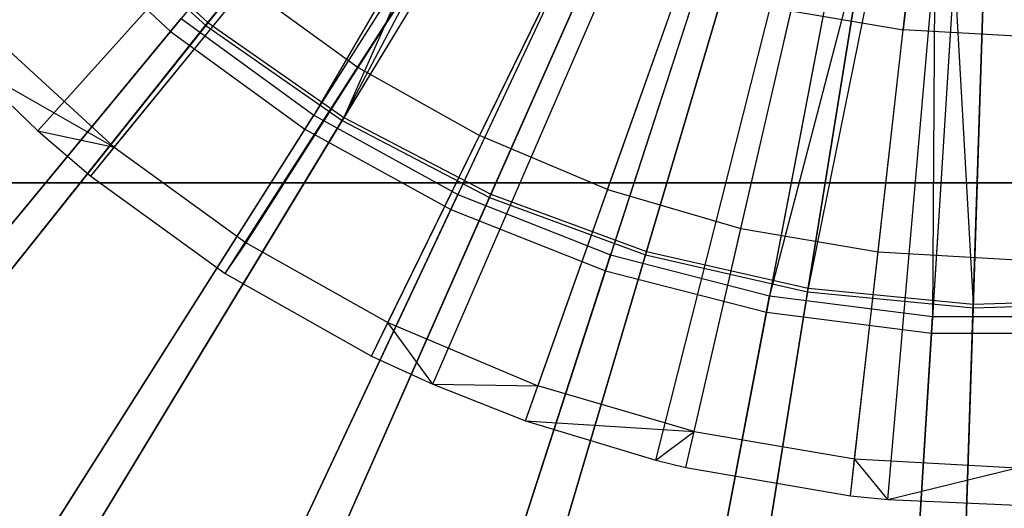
# Model space of a CAD drawing. Extents: x 0.2 to 40.1, y -6.7 to 6.7.
# Tile 348 of 516: x 29.035 to 29.631, y -4.331 to -4.035. Entities that reach past the tile are written whole.
import ezdxf

# ---------------------------------------------------------------- set-up
doc = ezdxf.new("R2010")
doc.units = 0
doc.header["$MEASUREMENT"] = 0
doc.layers.get('0').update_dxf_attribs({"color": 13, "linetype": 'CONTINUOUS'})

# ---------------------------------------------------------------- blocks, each defined once
blk = doc.blocks.new('SNOWBALL_XIV_PM3_STL')
at = {"color": 0}
for p, q in [((29.04558, -4.10245, 19.97075), (29.51756, -3.57648, 20.18729)), ((29.04558, -4.10245, 19.97075), (29.51756, -3.57648, 20.18729)), ((29.07762, -4.12986, 19.97075), (29.52404, -3.58202, 20.18729)), ((29.07762, -4.12986, 19.97075), (29.52404, -3.58202, 20.18729)), ((29.15901, -4.18882, 19.97075), (29.54061, -3.59401, 20.18729)), ((29.15901, -4.18882, 19.97075), (29.54061, -3.59401, 20.18729)), ((29.2477, -4.23875, 19.97075), (29.55844, -3.60404, 20.18729)), ((29.2477, -4.23875, 19.97075), (29.55844, -3.60404, 20.18729)), ((29.28481, -4.25587, 19.97075), (29.56594, -3.6075, 20.18729)), ((29.28481, -4.25587, 19.97075), (29.56594, -3.6075, 20.18729)), ((29.34093, -4.27797, 19.97075), (29.57729, -3.61197, 20.18729)), ((29.34093, -4.27797, 19.97075), (29.57729, -3.61197, 20.18729)), ((29.41974, -4.30187, 19.97075), (29.59323, -3.61681, 20.18729)), ((29.41974, -4.30187, 19.97075), (29.59323, -3.61681, 20.18729)), ((29.43803, -4.3063, 19.97075), (29.59693, -3.6177, 20.18729)), ((29.43803, -4.3063, 19.97075), (29.59693, -3.6177, 20.18729)), ((29.53772, -4.32338, 19.97075), (29.61708, -3.62115, 20.18729)), ((29.53772, -4.32338, 19.97075), (29.61708, -3.62115, 20.18729)), ((29.56031, -4.32564, 19.97075), (29.62165, -3.62161, 20.18729)), ((29.56031, -4.32564, 19.97075), (29.62165, -3.62161, 20.18729)), ((29.1486, -4.03686, 19.94931), (29.39195, -3.73171, 20.0164)), ((29.1486, -4.03686, 19.94931), (29.39195, -3.73171, 20.0164)), ((29.39195, -3.73171, 20.0164), (29.23096, -4.09431, 19.94931)), ((29.39195, -3.73171, 20.0164), (29.23096, -4.09431, 19.94931)), ((29.37991, -3.73519, 13.78233), (29.12582, -4.04232, 13.84734)), ((29.37991, -3.73519, 13.78233), (29.12582, -4.04232, 13.84734)), ((29.39052, -3.7335, 13.82551), (29.14721, -4.03861, 13.89288)), ((29.39052, -3.7335, 13.82551), (29.14721, -4.03861, 13.89288)), ((29.41375, -3.7479, 20.05577), (29.21273, -4.09303, 19.99207)), ((29.41375, -3.7479, 20.05577), (29.21273, -4.09303, 19.99207)), ((29.23096, -4.09431, 19.94931), (29.41375, -3.7479, 20.0164)), ((29.23096, -4.09431, 19.94931), (29.41375, -3.7479, 20.0164)), ((29.42643, -3.75629, 20.05577), (29.21273, -4.09303, 19.99207)), ((29.42643, -3.75629, 20.05577), (29.21273, -4.09303, 19.99207)), ((29.4321, -3.76251, 13.82551), (29.2298, -4.09622, 13.89288)), ((29.4321, -3.76251, 13.82551), (29.2298, -4.09622, 13.89288)), ((29.43329, -3.76055, 20.0164), (29.23096, -4.09431, 19.94931)), ((29.43329, -3.76055, 20.0164), (29.23096, -4.09431, 19.94931)), ((29.42092, -3.76499, 13.78233), (29.20733, -4.10154, 13.84734)), ((29.42092, -3.76499, 13.78233), (29.20733, -4.10154, 13.84734)), ((29.46972, -3.78009, 20.05577), (29.29991, -4.14095, 19.99207)), ((29.46972, -3.78009, 20.05577), (29.29991, -4.14095, 19.99207)), ((29.47705, -3.78596, 13.82551), (29.31909, -4.1428, 13.89288)), ((29.47705, -3.78596, 13.82551), (29.31909, -4.1428, 13.89288)), ((29.31999, -4.14075, 19.94931), (29.47798, -3.78386, 20.0164)), ((29.31999, -4.14075, 19.94931), (29.47798, -3.78386, 20.0164)), ((29.46534, -3.78941, 13.78233), (29.29562, -4.15008, 13.84734)), ((29.46534, -3.78941, 13.78233), (29.29562, -4.15008, 13.84734)), ((29.51565, -3.79828, 20.05577), (29.39241, -4.17758, 19.99207)), ((29.51565, -3.79828, 20.05577), (29.39241, -4.17758, 19.99207)), ((29.52463, -3.80346, 13.82551), (29.41359, -4.17758, 13.89288)), ((29.52463, -3.80346, 13.82551), (29.41359, -4.17758, 13.89288)), ((29.41423, -4.17544, 19.94931), (29.52528, -3.80127, 20.0164)), ((29.41423, -4.17544, 19.94931), (29.52528, -3.80127, 20.0164)), ((29.51247, -3.80807, 13.78233), (29.38929, -4.18717, 13.84734)), ((29.51247, -3.80807, 13.78233), (29.38929, -4.18717, 13.84734)), ((29.5635, -3.81056, 20.05577), (29.48876, -4.20232, 19.99207)), ((29.5635, -3.81056, 20.05577), (29.48876, -4.20232, 19.99207)), ((29.58979, -3.81466, 20.05577), (29.48876, -4.20232, 19.99207)), ((29.58979, -3.81466, 20.05577), (29.48876, -4.20232, 19.99207)), ((29.57406, -3.81475, 13.82551), (29.51177, -4.19999, 13.89288)), ((29.57406, -3.81475, 13.82551), (29.51177, -4.19999, 13.89288)), ((29.51213, -4.19778, 19.94931), (29.57442, -3.81249, 20.0164)), ((29.51213, -4.19778, 19.94931), (29.57442, -3.81249, 20.0164)), ((29.58979, -3.81466, 20.0164), (29.51213, -4.19778, 19.94931)), ((29.58979, -3.81466, 20.0164), (29.51213, -4.19778, 19.94931)), ((29.58979, -3.81466, 20.05577), (29.58746, -4.21479, 19.99207)), ((29.58979, -3.81466, 20.05577), (29.58746, -4.21479, 19.99207)), ((29.58979, -3.81466, 20.0164), (29.61209, -4.20742, 19.94931)), ((29.58979, -3.81466, 20.0164), (29.61209, -4.20742, 19.94931)), ((29.56157, -3.82067, 13.78233), (29.48687, -4.21222, 13.84734)), ((29.56157, -3.82067, 13.78233), (29.48687, -4.21222, 13.84734)), ((29.6125, -3.81675, 20.05577), (29.58746, -4.21479, 19.99207)), ((29.6125, -3.81675, 20.05577), (29.58746, -4.21479, 19.99207)), ((29.62452, -3.81961, 13.82551), (29.61201, -4.20966, 13.89288)), ((29.62452, -3.81961, 13.82551), (29.61201, -4.20966, 13.89288)), ((29.61209, -4.20742, 19.94931), (29.6246, -3.81733, 20.0164)), ((29.61209, -4.20742, 19.94931), (29.6246, -3.81733, 20.0164)), ((29.61186, -3.82703, 13.78233), (29.58683, -4.22485, 13.84734)), ((29.61186, -3.82703, 13.78233), (29.58683, -4.22485, 13.84734)), ((29.5851, -3.90417, 20.12662), (29.56959, -4.04136, 20.08478)), ((29.5851, -3.90417, 20.12662), (29.56959, -4.04136, 20.08478)), ((29.23964, -4.06409, 20.03531), (29.31259, -3.95015, 20.08478)), ((29.23964, -4.06409, 20.03531), (29.31259, -3.95015, 20.08478)), ((29.07266, -3.9709, 13.89288), (29.14721, -4.03861, 13.89288)), ((29.07266, -3.9709, 13.89288), (29.14721, -4.03861, 13.89288)), ((29.07427, -3.96935, 19.94931), (29.1486, -4.03686, 19.94931)), ((29.07427, -3.96935, 19.94931), (29.1486, -4.03686, 19.94931)), ((29.05238, -3.97336, 13.84734), (29.12582, -4.04232, 13.84734)), ((29.05238, -3.97336, 13.84734), (29.12582, -4.04232, 13.84734)), ((29.3725, -3.98385, 20.08478), (29.31301, -4.10536, 20.03531)), ((29.3725, -3.98385, 20.08478), (29.31301, -4.10536, 20.03531)), ((29.39061, -4.138, 20.03531), (29.43586, -4.0105, 20.08478)), ((29.39061, -4.138, 20.03531), (29.43586, -4.0105, 20.08478)), ((29.09183, -4.11243, 19.98124), (29.17145, -4.01472, 20.03531)), ((29.09183, -4.11243, 19.98124), (29.17145, -4.01472, 20.03531)), ((29.17145, -4.01472, 20.03531), (29.23964, -4.06409, 20.03531)), ((29.17145, -4.01472, 20.03531), (29.23964, -4.06409, 20.03531)), ((29.47142, -4.16158, 20.03531), (29.50184, -4.02975, 20.08478)), ((29.47142, -4.16158, 20.03531), (29.50184, -4.02975, 20.08478)), ((29.50184, -4.02975, 20.08478), (29.56959, -4.04136, 20.08478)), ((29.50184, -4.02975, 20.08478), (29.56959, -4.04136, 20.08478)), ((28.88532, -4.33305, 19.87789), (29.13225, -4.03455, 19.99207)), ((28.88532, -4.33305, 19.87789), (29.13225, -4.03455, 19.99207)), ((28.91254, -4.33288, 19.83322), (29.1486, -4.03686, 19.94931)), ((28.91254, -4.33288, 19.83322), (29.1486, -4.03686, 19.94931)), ((29.13225, -4.03455, 19.99207), (29.21273, -4.09303, 19.99207)), ((29.13225, -4.03455, 19.99207), (29.21273, -4.09303, 19.99207)), ((29.1486, -4.03686, 19.94931), (29.23096, -4.09431, 19.94931)), ((29.1486, -4.03686, 19.94931), (29.23096, -4.09431, 19.94931)), ((29.12582, -4.04232, 13.84734), (28.87913, -4.34053, 13.96279)), ((29.12582, -4.04232, 13.84734), (28.87913, -4.34053, 13.96279)), ((29.14721, -4.03861, 13.89288), (28.91119, -4.33456, 14.00925)), ((29.14721, -4.03861, 13.89288), (28.91119, -4.33456, 14.00925)), ((29.12582, -4.04232, 13.84734), (29.20733, -4.10154, 13.84734)), ((29.12582, -4.04232, 13.84734), (29.20733, -4.10154, 13.84734)), ((29.14721, -4.03861, 13.89288), (29.2298, -4.09622, 13.89288)), ((29.14721, -4.03861, 13.89288), (29.2298, -4.09622, 13.89288)), ((29.5544, -4.17579, 20.03531), (29.56959, -4.04136, 20.08478)), ((29.5544, -4.17579, 20.03531), (29.56959, -4.04136, 20.08478)), ((29.63822, -4.04517, 20.08478), (29.56959, -4.04136, 20.08478)), ((29.63822, -4.04517, 20.08478), (29.56959, -4.04136, 20.08478)), ((29.01909, -4.0459, 19.98124), (29.09183, -4.11243, 19.98124)), ((29.01909, -4.0459, 19.98124), (29.09183, -4.11243, 19.98124)), ((29.00299, -4.06159, 19.97075), (29.09183, -4.11243, 19.98124)), ((29.00299, -4.06159, 19.97075), (29.09183, -4.11243, 19.98124)), ((29.00299, -4.06159, 19.97075), (29.04558, -4.10245, 19.97075)), ((29.00299, -4.06159, 19.97075), (29.04558, -4.10245, 19.97075)), ((29.17167, -4.17024, 19.98124), (29.23964, -4.06409, 20.03531)), ((29.17167, -4.17024, 19.98124), (29.23964, -4.06409, 20.03531)), ((29.23964, -4.06409, 20.03531), (29.31301, -4.10536, 20.03531)), ((29.23964, -4.06409, 20.03531), (29.31301, -4.10536, 20.03531)), ((29.00516, -4.42012, 19.87789), (29.21273, -4.09303, 19.99207)), ((29.00516, -4.42012, 19.87789), (29.21273, -4.09303, 19.99207)), ((29.2298, -4.09622, 13.89288), (29.03357, -4.41993, 14.00925)), ((29.2298, -4.09622, 13.89288), (29.03357, -4.41993, 14.00925)), ((29.03469, -4.41808, 19.83322), (29.23096, -4.09431, 19.94931)), ((29.03469, -4.41808, 19.83322), (29.23096, -4.09431, 19.94931)), ((29.21273, -4.09303, 19.99207), (29.29991, -4.14095, 19.99207)), ((29.21273, -4.09303, 19.99207), (29.29991, -4.14095, 19.99207)), ((29.2298, -4.09622, 13.89288), (29.31909, -4.1428, 13.89288)), ((29.2298, -4.09622, 13.89288), (29.31909, -4.1428, 13.89288)), ((29.23096, -4.09431, 19.94931), (29.31999, -4.14075, 19.94931)), ((29.23096, -4.09431, 19.94931), (29.31999, -4.14075, 19.94931)), ((29.20733, -4.10154, 13.84734), (28.99995, -4.42832, 13.96279)), ((29.20733, -4.10154, 13.84734), (28.99995, -4.42832, 13.96279)), ((29.04558, -4.10245, 19.97075), (29.09183, -4.11243, 19.98124)), ((29.04558, -4.10245, 19.97075), (29.07762, -4.12986, 19.97075)), ((29.04558, -4.10245, 19.97075), (29.09183, -4.11243, 19.98124)), ((29.04558, -4.10245, 19.97075), (29.07762, -4.12986, 19.97075)), ((29.20733, -4.10154, 13.84734), (29.29562, -4.15008, 13.84734)), ((29.20733, -4.10154, 13.84734), (29.29562, -4.15008, 13.84734)), ((29.25759, -4.21856, 19.98124), (29.31301, -4.10536, 20.03531)), ((29.25759, -4.21856, 19.98124), (29.31301, -4.10536, 20.03531)), ((29.39061, -4.138, 20.03531), (29.31301, -4.10536, 20.03531)), ((29.39061, -4.138, 20.03531), (29.31301, -4.10536, 20.03531)), ((29.07762, -4.12986, 19.97075), (29.09183, -4.11243, 19.98124)), ((29.07762, -4.12986, 19.97075), (29.09183, -4.11243, 19.98124)), ((29.09183, -4.11243, 19.98124), (29.17167, -4.17024, 19.98124)), ((29.09183, -4.11243, 19.98124), (29.17167, -4.17024, 19.98124)), ((29.07762, -4.12986, 19.97075), (29.15901, -4.18882, 19.97075)), ((29.07762, -4.12986, 19.97075), (29.15901, -4.18882, 19.97075)), ((0.8489, -4.13386, 50.87138), (39.43158, -4.13386, 50.87138)), ((39.43158, -4.13386, 50.91075), (0.8489, -4.13386, 50.91075)), ((0.8489, -4.13386, 50.87138), (39.43158, -4.13386, 50.87138)), ((39.43158, -4.13386, 50.91075), (0.8489, -4.13386, 50.91075)), ((29.39061, -4.138, 20.03531), (29.34845, -4.25678, 19.98124)), ((29.39061, -4.138, 20.03531), (29.34845, -4.25678, 19.98124)), ((29.39061, -4.138, 20.03531), (29.47142, -4.16158, 20.03531)), ((29.39061, -4.138, 20.03531), (29.47142, -4.16158, 20.03531)), ((29.13496, -4.49148, 19.87789), (29.29991, -4.14095, 19.99207)), ((29.13496, -4.49148, 19.87789), (29.29991, -4.14095, 19.99207)), ((29.31909, -4.1428, 13.89288), (29.16586, -4.48894, 14.00925)), ((29.31909, -4.1428, 13.89288), (29.16586, -4.48894, 14.00925)), ((29.16673, -4.48697, 19.83322), (29.31999, -4.14075, 19.94931)), ((29.16673, -4.48697, 19.83322), (29.31999, -4.14075, 19.94931)), ((29.29991, -4.14095, 19.99207), (29.39241, -4.17758, 19.99207)), ((29.29991, -4.14095, 19.99207), (29.39241, -4.17758, 19.99207)), ((29.31909, -4.1428, 13.89288), (29.41359, -4.17758, 13.89288)), ((29.31909, -4.1428, 13.89288), (29.41359, -4.17758, 13.89288)), ((29.31999, -4.14075, 19.94931), (29.41423, -4.17544, 19.94931)), ((29.31999, -4.14075, 19.94931), (29.41423, -4.17544, 19.94931)), ((29.29562, -4.15008, 13.84734), (29.13083, -4.50027, 13.96279)), ((29.29562, -4.15008, 13.84734), (29.13083, -4.50027, 13.96279)), ((29.29562, -4.15008, 13.84734), (29.38929, -4.18717, 13.84734)), ((29.29562, -4.15008, 13.84734), (29.38929, -4.18717, 13.84734)), ((29.44308, -4.28439, 19.98124), (29.47142, -4.16158, 20.03531)), ((29.44308, -4.28439, 19.98124), (29.47142, -4.16158, 20.03531)), ((29.47142, -4.16158, 20.03531), (29.5544, -4.17579, 20.03531)), ((29.47142, -4.16158, 20.03531), (29.5544, -4.17579, 20.03531)), ((29.15901, -4.18882, 19.97075), (29.17167, -4.17024, 19.98124)), ((29.15901, -4.18882, 19.97075), (29.17167, -4.17024, 19.98124)), ((29.17167, -4.17024, 19.98124), (29.25759, -4.21856, 19.98124)), ((29.17167, -4.17024, 19.98124), (29.25759, -4.21856, 19.98124)), ((29.27269, -4.54601, 19.87789), (29.39241, -4.17758, 19.99207)), ((29.27269, -4.54601, 19.87789), (29.39241, -4.17758, 19.99207)), ((29.41359, -4.17758, 13.89288), (29.30589, -4.54047, 14.00925)), ((29.41359, -4.17758, 13.89288), (29.30589, -4.54047, 14.00925)), ((29.3065, -4.53841, 19.83322), (29.41423, -4.17544, 19.94931)), ((29.3065, -4.53841, 19.83322), (29.41423, -4.17544, 19.94931)), ((29.39241, -4.17758, 19.99207), (29.48876, -4.20232, 19.99207)), ((29.39241, -4.17758, 19.99207), (29.48876, -4.20232, 19.99207)), ((29.41359, -4.17758, 13.89288), (29.51177, -4.19999, 13.89288)), ((29.41359, -4.17758, 13.89288), (29.51177, -4.19999, 13.89288)), ((29.41423, -4.17544, 19.94931), (29.51213, -4.19778, 19.94931)), ((29.41423, -4.17544, 19.94931), (29.51213, -4.19778, 19.94931)), ((29.54024, -4.30104, 19.98124), (29.5544, -4.17579, 20.03531)), ((29.54024, -4.30104, 19.98124), (29.5544, -4.17579, 20.03531)), ((29.5544, -4.17579, 20.03531), (29.63845, -4.18046, 20.03531)), ((29.5544, -4.17579, 20.03531), (29.63845, -4.18046, 20.03531)), ((29.15901, -4.18882, 19.97075), (29.2477, -4.23875, 19.97075)), ((29.15901, -4.18882, 19.97075), (29.2477, -4.23875, 19.97075)), ((29.38929, -4.18717, 13.84734), (29.2697, -4.55525, 13.96279)), ((29.38929, -4.18717, 13.84734), (29.2697, -4.55525, 13.96279)), ((29.38929, -4.18717, 13.84734), (29.48687, -4.21222, 13.84734)), ((29.38929, -4.18717, 13.84734), (29.48687, -4.21222, 13.84734)), ((29.4517, -4.57155, 19.83322), (29.51213, -4.19778, 19.94931)), ((29.4517, -4.57155, 19.83322), (29.51213, -4.19778, 19.94931)), ((29.51213, -4.19778, 19.94931), (29.61209, -4.20742, 19.94931)), ((29.51213, -4.19778, 19.94931), (29.61209, -4.20742, 19.94931)), ((29.41617, -4.58285, 19.87789), (29.48876, -4.20232, 19.99207)), ((29.41617, -4.58285, 19.87789), (29.48876, -4.20232, 19.99207)), ((29.51177, -4.19999, 13.89288), (29.45136, -4.57368, 14.00925)), ((29.51177, -4.19999, 13.89288), (29.45136, -4.57368, 14.00925)), ((29.48876, -4.20232, 19.99207), (29.58746, -4.21479, 19.99207)), ((29.48876, -4.20232, 19.99207), (29.58746, -4.21479, 19.99207)), ((29.51177, -4.19999, 13.89288), (29.61201, -4.20966, 13.89288)), ((29.51177, -4.19999, 13.89288), (29.61201, -4.20966, 13.89288)), ((29.61209, -4.20742, 19.94931), (29.71245, -4.2042, 19.94931)), ((29.61209, -4.20742, 19.94931), (29.71245, -4.2042, 19.94931)), ((29.61201, -4.20966, 13.89288), (29.59988, -4.588, 14.00925)), ((29.61201, -4.20966, 13.89288), (29.59988, -4.588, 14.00925)), ((29.59995, -4.58585, 19.83322), (29.61209, -4.20742, 19.94931)), ((29.59995, -4.58585, 19.83322), (29.61209, -4.20742, 19.94931)), ((29.61201, -4.20966, 13.89288), (29.71267, -4.20643, 13.89288)), ((29.61201, -4.20966, 13.89288), (29.71267, -4.20643, 13.89288)), ((29.48687, -4.21222, 13.84734), (29.41435, -4.59239, 13.96279)), ((29.48687, -4.21222, 13.84734), (29.41435, -4.59239, 13.96279)), ((29.48687, -4.21222, 13.84734), (29.58683, -4.22485, 13.84734)), ((29.48687, -4.21222, 13.84734), (29.58683, -4.22485, 13.84734)), ((29.56314, -4.60142, 19.87789), (29.58746, -4.21479, 19.99207)), ((29.56314, -4.60142, 19.87789), (29.58746, -4.21479, 19.99207)), ((29.58746, -4.21479, 19.99207), (29.68694, -4.21479, 19.99207)), ((29.58746, -4.21479, 19.99207), (29.68694, -4.21479, 19.99207)), ((29.2477, -4.23875, 19.97075), (29.25759, -4.21856, 19.98124)), ((29.2477, -4.23875, 19.97075), (29.25759, -4.21856, 19.98124)), ((29.28481, -4.25587, 19.97075), (29.25759, -4.21856, 19.98124)), ((29.25759, -4.21856, 19.98124), (29.34845, -4.25678, 19.98124)), ((29.25759, -4.21856, 19.98124), (29.34845, -4.25678, 19.98124)), ((29.28481, -4.25587, 19.97075), (29.25759, -4.21856, 19.98124)), ((29.58683, -4.22485, 13.84734), (29.56253, -4.61111, 13.96279)), ((29.58683, -4.22485, 13.84734), (29.56253, -4.61111, 13.96279)), ((29.58683, -4.22485, 13.84734), (29.68758, -4.22485, 13.84734)), ((29.58683, -4.22485, 13.84734), (29.68758, -4.22485, 13.84734)), ((29.2477, -4.23875, 19.97075), (29.28481, -4.25587, 19.97075)), ((29.2477, -4.23875, 19.97075), (29.28481, -4.25587, 19.97075)), ((29.28481, -4.25587, 19.97075), (29.34845, -4.25678, 19.98124)), ((29.28481, -4.25587, 19.97075), (29.34093, -4.27797, 19.97075)), ((29.28481, -4.25587, 19.97075), (29.34845, -4.25678, 19.98124)), ((29.28481, -4.25587, 19.97075), (29.34093, -4.27797, 19.97075)), ((29.34093, -4.27797, 19.97075), (29.34845, -4.25678, 19.98124)), ((29.34093, -4.27797, 19.97075), (29.34845, -4.25678, 19.98124)), ((29.44308, -4.28439, 19.98124), (29.34845, -4.25678, 19.98124)), ((29.44308, -4.28439, 19.98124), (29.34845, -4.25678, 19.98124)), ((29.34093, -4.27797, 19.97075), (29.44308, -4.28439, 19.98124)), ((29.34093, -4.27797, 19.97075), (29.41974, -4.30187, 19.97075)), ((29.34093, -4.27797, 19.97075), (29.44308, -4.28439, 19.98124)), ((29.34093, -4.27797, 19.97075), (29.41974, -4.30187, 19.97075)), ((29.41974, -4.30187, 19.97075), (29.44308, -4.28439, 19.98124)), ((29.41974, -4.30187, 19.97075), (29.44308, -4.28439, 19.98124)), ((29.43803, -4.3063, 19.97075), (29.44308, -4.28439, 19.98124)), ((29.43803, -4.3063, 19.97075), (29.44308, -4.28439, 19.98124)), ((29.44308, -4.28439, 19.98124), (29.54024, -4.30104, 19.98124)), ((29.44308, -4.28439, 19.98124), (29.54024, -4.30104, 19.98124)), ((29.41974, -4.30187, 19.97075), (29.43803, -4.3063, 19.97075)), ((29.41974, -4.30187, 19.97075), (29.43803, -4.3063, 19.97075)), ((29.53772, -4.32338, 19.97075), (29.54024, -4.30104, 19.98124)), ((29.53772, -4.32338, 19.97075), (29.54024, -4.30104, 19.98124)), ((29.56031, -4.32564, 19.97075), (29.54024, -4.30104, 19.98124)), ((29.54024, -4.30104, 19.98124), (29.63866, -4.3065, 19.98124)), ((29.56031, -4.32564, 19.97075), (29.54024, -4.30104, 19.98124)), ((29.54024, -4.30104, 19.98124), (29.63866, -4.3065, 19.98124)), ((29.43803, -4.3063, 19.97075), (29.53772, -4.32338, 19.97075)), ((29.43803, -4.3063, 19.97075), (29.53772, -4.32338, 19.97075)), ((29.56031, -4.32564, 19.97075), (29.63866, -4.3065, 19.98124)), ((29.56031, -4.32564, 19.97075), (29.63866, -4.3065, 19.98124)), ((29.53772, -4.32338, 19.97075), (29.56031, -4.32564, 19.97075)), ((29.53772, -4.32338, 19.97075), (29.56031, -4.32564, 19.97075)), ((29.56031, -4.32564, 19.97075), (29.6387, -4.32898, 19.97075)), ((29.56031, -4.32564, 19.97075), (29.6387, -4.32898, 19.97075))]:
    blk.add_line(p, q, dxfattribs=at)
blk = doc.blocks.new('GRUPUJ_1')
at = {"color": 0}
blk.add_blockref('SNOWBALL_XIV_PM3_STL', (-0.20617, 6.65964, -0.51186), dxfattribs=at)

msp = doc.modelspace()

# ---------------------------------------------------------------- block references
at = {"color": 0}
msp.add_blockref('GRUPUJ_1', (0.20617, -6.65964, 0.51186), dxfattribs=at)

doc.saveas('drawing.dxf')
